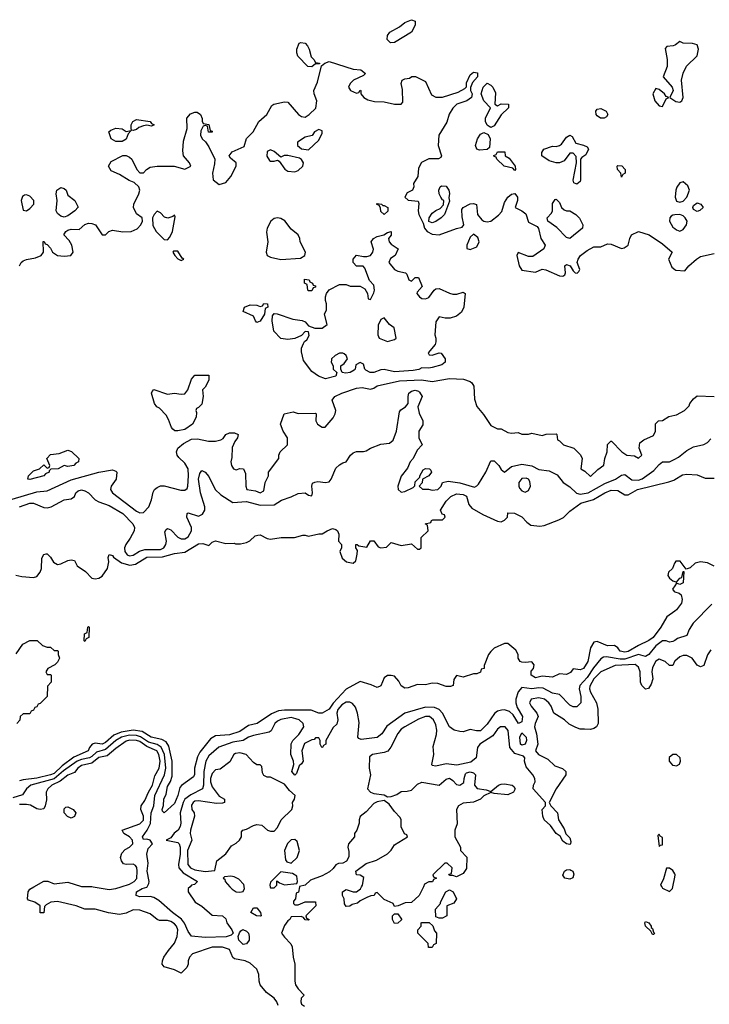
# Model space of a CAD drawing. Header units: inches. Extents: x 2380053 to 2584298, y 380219 to 546618.
# Tile 414 of 656: x 2556190 to 2560201, y 419316 to 425042. Entities that reach past the tile are written whole.
import ezdxf

# ---------------------------------------------------------------- set-up
doc = ezdxf.new("R2010")
doc.units = ezdxf.units.IN
doc.header["$MEASUREMENT"] = 0
for name, color, linetype in [('C5451', 7, 'Continuous'), ('C5452', 7, 'Continuous'), ('C5462', 7, 'Continuous')]:
    doc.layers.add(name, color=color, linetype=linetype)

msp = doc.modelspace()

# ---------------------------------------------------------------- linework, layer by layer
at = {"layer": 'C5451', "color": 2}
for points, elevation in [([(2557693.5, 419310), (2557686.9, 419330), (2557670, 419353), (2557625.3, 419385.3), (2557589.2, 419430), (2557582.7, 419450), (2557582, 419490), (2557570, 419521.2), (2557530, 419555.3), (2557502, 419570), (2557440.2, 419580.2), (2557430, 419588), (2557410, 419635.1), (2557370, 419649.6), (2557310.4, 419649.6), (2557196, 419610), (2557177.3, 419590), (2557171, 419570), (2557171, 419550), (2557162.8, 419530), (2557130, 419498), (2557090, 419517.2), (2557030, 419534), (2557019.3, 419550), (2557020.9, 419570), (2557029.4, 419590), (2557055.1, 419630), (2557090, 419671), (2557107, 419710), (2557109.6, 419750), (2557101.6, 419770), (2557090, 419784.5), (2557070, 419798), (2557050, 419802.9), (2557003.2, 419803.2), (2556990, 419809), (2556950, 419842), (2556890, 419864.5), (2556850, 419866.6), (2556810, 419846.6), (2556770, 419838), (2556707.5, 419847.5), (2556630, 419869.4), (2556570, 419869.3), (2556518, 419890), (2556410, 419914.5), (2556372, 419910), (2556345.2, 419894.8), (2556335.3, 419884.7), (2556330, 419848.7), (2556310, 419848.7), (2556308.7, 419890), (2556278, 419910), (2556242, 419922), (2556235.3, 419930), (2556239.5, 419970), (2556250, 419986.8), (2556272.9, 420000)], 30), ([(2556617.4, 420000), (2556710, 419984.2), (2556748.7, 419990), (2556781.3, 420000)], 30), ([(2557181, 420000), (2557171, 419990), (2557171, 419970), (2557210.6, 419910.6), (2557250, 419887.3), (2557310, 419834.8), (2557370.9, 419830.9), (2557390, 419814), (2557396, 419790), (2557424.7, 419750), (2557432, 419730), (2557421, 419719), (2557391.9, 419708.1), (2557270, 419704), (2557190, 419713.2), (2557170, 419739.3), (2557148.9, 419788.9), (2557132, 419811.9), (2557079.6, 419850), (2556999.7, 419919.7), (2556970, 419938), (2556950, 419943.7), (2556890, 419942), (2556868.7, 419950), (2556869.3, 419970), (2556902, 419990), (2556930, 419997.3), (2556931.5, 420000)], 26), ([(2557413.5, 420000), (2557426.1, 419986.1), (2557450, 419970.7), (2557470, 419967.7), (2557490, 419972), (2557497.2, 419990), (2557496.7, 420000)], 30), ([(2557648, 420000), (2557650, 419994), (2557670, 419994), (2557676, 420000)], 30), ([(2557817.6, 420000), (2557811.6, 419968.4), (2557798, 419962), (2557794, 419930), (2557783.6, 419916.4), (2557782, 419902), (2557790, 419894), (2557810, 419894), (2557850, 419912), (2557910, 419912), (2557912, 419890), (2557854, 419830), (2557858, 419818), (2557874, 419810), (2557870, 419806), (2557850, 419808), (2557842, 419822), (2557827.3, 419827.3), (2557770, 419826), (2557762, 419810), (2557750, 419802), (2557730, 419774), (2557714, 419730), (2557730, 419706.8), (2557767.9, 419667.9), (2557776, 419650), (2557780.7, 419590), (2557791.3, 419550), (2557790.7, 419450.7), (2557794.8, 419430), (2557810, 419406), (2557844.7, 419370), (2557828.2, 419351.8), (2557824.9, 419330), (2557830, 419318), (2557846.4, 419306.4)], 30), ([(2558538.3, 420000), (2558514, 419950), (2558470, 419908), (2558432.7, 419907.3), (2558391.6, 419888.4), (2558370, 419886), (2558362, 419902), (2558310, 419926), (2558270, 419966), (2558258, 419962), (2558251.6, 419948.4), (2558232.7, 419947.3), (2558210, 419938), (2558170, 419918), (2558156, 419904), (2558123.6, 419896.4), (2558110, 419888), (2558090, 419886), (2558080.4, 419900.4), (2558078, 419930), (2558068, 419950), (2558068, 419970), (2558090, 419984.7), (2558130, 419971), (2558150, 419971), (2558172.9, 419987.1), (2558179.2, 420000)], 30), ([(2559924.7, 420000), (2559930, 419992), (2559970, 419972), (2559988, 419990), (2559989.8, 420000)], 34)]:
    msp.add_lwpolyline(points, dxfattribs=dict(at, elevation=elevation))
for points, elevation in [([(2558630, 419818), (2558610, 419826), (2558608, 419870), (2558638, 419902), (2558638, 419910), (2558669.1, 419970.9), (2558690, 419982), (2558710.9, 419970.9), (2558731.3, 419930), (2558715.3, 419904.7), (2558674, 419890), (2558674, 419830), (2558670, 419828), (2558650, 419818)], 30), ([(2557590, 419829.3), (2557568, 419830), (2557535.3, 419850), (2557550, 419878), (2557570, 419878), (2557591.3, 419850), (2557594, 419830)], 26), ([(2558370, 419786), (2558358, 419810), (2558358, 419830), (2558370, 419842), (2558390, 419842), (2558411.6, 419811.6), (2558411.6, 419808.4), (2558390, 419788)], 30), ([(2557490, 419664), (2557465.2, 419690), (2557462, 419710), (2557468.4, 419731.6), (2557476.4, 419743.6), (2557488.8, 419751.1), (2557510, 419741), (2557521, 419730), (2557526, 419710), (2557524.7, 419690), (2557510, 419669)], 26), ([(2558590, 419646), (2558567.3, 419647.3), (2558566, 419670), (2558506, 419730), (2558506, 419750), (2558526, 419770), (2558526, 419790), (2558530, 419792), (2558572.7, 419792.7), (2558592.7, 419772.7), (2558603.6, 419743.6), (2558614, 419730), (2558612, 419670), (2558598, 419662)], 30), ([(2559870, 419722), (2559862, 419742), (2559829.6, 419770), (2559826, 419790), (2559830, 419798), (2559850, 419790.6), (2559862.8, 419770), (2559862.8, 419762.8), (2559870, 419758), (2559876, 419736), (2559882, 419730), (2559878, 419722)], 30)]:
    msp.add_lwpolyline(points, close=True, dxfattribs=dict(at, elevation=elevation))
at = {"layer": 'C5452', "color": 2}
for points, elevation in [([(2558347.5, 424907.5), (2558327.2, 424927.2), (2558329.3, 424950), (2558344, 424970), (2558398.6, 425001.4), (2558430, 425026), (2558470, 425042), (2558490, 425034), (2558490.8, 425010), (2558470, 424969), (2558370, 424909.4)], 34), ([(2557890, 424768), (2557866, 424770), (2557809, 424830), (2557802, 424850), (2557802, 424870), (2557815.3, 424904.7), (2557826, 424910), (2557850, 424904.7), (2557864.7, 424890), (2557874.8, 424870), (2557885.4, 424825.4), (2557902, 424810), (2557910, 424794), (2557934, 424790), (2557934, 424786), (2557910, 424786)], 34), ([(2558970, 424542), (2558990, 424552), (2559034, 424550), (2559034, 424530), (2558990, 424488.7), (2558950, 424424), (2558930, 424415.3), (2558920.2, 424420.2), (2558909, 424429), (2558899, 424450), (2558899, 424470), (2558928, 424530), (2558889.2, 424569.2), (2558875.3, 424610), (2558886, 424650), (2558910, 424672), (2558930, 424662), (2558942, 424650), (2558956.9, 424616.9), (2558954, 424550)], 34), ([(2559890, 424641.2), (2559873, 424610), (2559883.7, 424570), (2559910, 424540.7), (2559930, 424538), (2559950, 424582), (2559966, 424590), (2559950, 424595.3), (2559941.2, 424610), (2559910, 424636)], 38), ([(2559590, 424469.2), (2559569.4, 424469.4), (2559550, 424482), (2559544, 424490), (2559542, 424510), (2559550, 424522), (2559570, 424524.7), (2559602, 424510), (2559611.3, 424490), (2559603.6, 424476.4)], 34), ([(2556956.9, 424423.1), (2556930, 424429), (2556910, 424425.2), (2556884, 424416), (2556870, 424404), (2556850, 424398), (2556840.4, 424400.4), (2556838, 424410), (2556839, 424430), (2556849, 424450), (2556870, 424461), (2556950, 424450.7), (2556958, 424438), (2556972, 424430)], 34), ([(2556810, 424392), (2556838, 424398), (2556822, 424378), (2556810, 424348), (2556786, 424334), (2556750, 424333.2), (2556722, 424350), (2556708, 424390), (2556720.2, 424399.8), (2556750, 424411.3), (2556786.4, 424406.4)], 34), ([(2557930, 424404), (2557906, 424390), (2557891.3, 424368.7), (2557850, 424359), (2557806, 424330), (2557806, 424310), (2557830, 424291), (2557870, 424286), (2557930, 424342), (2557950, 424382), (2557950, 424395.3)], 34), ([(2558864.1, 424284.1), (2558849.6, 424289.6), (2558840.9, 424310), (2558852.7, 424350), (2558870, 424376), (2558890, 424386), (2558914.8, 424374.8), (2558926.8, 424350), (2558922, 424298), (2558910, 424288)], 34), ([(2559430, 424085.2), (2559414, 424094), (2559409.5, 424109.5), (2559428, 424210), (2559427.3, 424247.3), (2559410, 424266), (2559390, 424266), (2559358, 424222), (2559330, 424208.7), (2559310, 424208.7), (2559270, 424222), (2559228, 424250), (2559228, 424270), (2559238, 424290), (2559290, 424306), (2559310, 424304.7), (2559330, 424311.3), (2559342, 424318), (2559370, 424358), (2559390, 424371.3), (2559403.6, 424363.6), (2559424.7, 424324.7), (2559470, 424312), (2559490, 424302), (2559498, 424290), (2559483.6, 424256.4), (2559459.6, 424240.4), (2559452, 424230), (2559453, 424110), (2559450, 424102)], 34), ([(2557650, 424286), (2557630, 424275.3), (2557628.1, 424248.1), (2557643, 424223), (2557650, 424218.8), (2557670, 424218.8), (2557690, 424226), (2557699.8, 424219.8), (2557732.3, 424172.3), (2557750, 424161.7), (2557790, 424158), (2557810, 424164.4), (2557838, 424190), (2557840.9, 424210), (2557829.6, 424229.6), (2557817.4, 424237.4), (2557750, 424252.3), (2557728, 424252), (2557710, 424242), (2557670, 424276)], 34), ([(2559070, 424166), (2559058, 424178), (2559008.7, 424190), (2558966, 424230), (2558962, 424242), (2558950, 424246), (2558947.3, 424252.7), (2558962, 424258), (2558970, 424274), (2559012.7, 424272.7), (2559014, 424250), (2559036.9, 424236.9), (2559072, 424190), (2559074, 424170)], 34), ([(2559690, 424126), (2559686, 424150), (2559668, 424170), (2559666, 424190), (2559670, 424194), (2559692.7, 424192.7), (2559711.6, 424171.6), (2559712, 424150), (2559698, 424142)], 34), ([(2556450, 423894), (2556430, 423899), (2556410, 423915.3), (2556402.7, 423930), (2556409.3, 423990), (2556402.7, 424030), (2556406, 424050), (2556430, 424066.8), (2556450, 424061), (2556461, 424050), (2556470, 424022), (2556511.2, 423991.1), (2556530.9, 423950.9), (2556512, 423930), (2556470, 423902)], 34), ([(2558590, 423861.2), (2558570, 423868), (2558572.7, 423890), (2558590, 423916.3), (2558610, 423933), (2558635.1, 423944.9), (2558655.3, 423964.7), (2558658, 423990), (2558650, 423994), (2558639.3, 424010), (2558629.7, 424029.7), (2558627.8, 424050), (2558636, 424070), (2558644.2, 424075.8), (2558670, 424074.4), (2558685.5, 424050), (2558690.5, 424030.5), (2558685.4, 424005.4), (2558690, 423986), (2558661, 423910), (2558641, 423890), (2558610, 423869.3)], 34), ([(2556230, 424024), (2556218, 424022), (2556206.4, 424013.6), (2556198.8, 423990), (2556210, 423934), (2556230, 423931.3), (2556250, 423944), (2556273.2, 423970), (2556272.7, 423990), (2556250, 424015.3)], 38), ([(2559390, 423769.3), (2559370, 423775.3), (2559314.5, 423834.5), (2559262, 423870), (2559258, 423890), (2559283.1, 423916.9), (2559288.8, 423931.1), (2559290, 423974), (2559304, 423996), (2559310, 423998), (2559330, 423978), (2559342, 423950), (2559356.9, 423936.9), (2559371, 423931), (2559390, 423930.8), (2559424.7, 423910), (2559447.1, 423887.1), (2559466, 423850), (2559464.7, 423830)], 34), ([(2556990, 423928), (2556972, 423910), (2556962, 423890), (2556965.4, 423845.4), (2556984.7, 423810), (2557030, 423764.7), (2557050, 423762), (2557063.1, 423776.9), (2557079, 423810), (2557095.3, 423895.3), (2557090, 423906), (2557082, 423898), (2557051.3, 423888.7), (2557033.6, 423893.6), (2557010, 423918)], 34), ([(2558302, 423962), (2558310, 423962), (2558331.3, 423950), (2558331.6, 423928.4), (2558310, 423908.7), (2558290, 423926), (2558288, 423948), (2558282, 423962), (2558266, 423970), (2558270, 423974), (2558294, 423970)], 30), ([(2557690, 423889.7), (2557670, 423885.4), (2557650.4, 423870), (2557630.3, 423830), (2557626.6, 423806.6), (2557633, 423750), (2557624, 423690), (2557630.7, 423670.7), (2557650, 423660.7), (2557710, 423647.3), (2557824.2, 423655.8), (2557849.2, 423670), (2557853.2, 423690), (2557821.2, 423750), (2557819.3, 423770), (2557809.4, 423790), (2557770, 423823.6), (2557732.2, 423872.2), (2557710, 423886)], 34), ([(2558470, 423522), (2558490, 423542), (2558510, 423542), (2558531.3, 423490), (2558502, 423458), (2558501, 423450), (2558514.8, 423430), (2558530, 423420.5), (2558550, 423418), (2558570, 423426), (2558602, 423470), (2558610, 423476), (2558630, 423478.8), (2558690, 423451), (2558710, 423446.8), (2558733.2, 423446.8), (2558770, 423458), (2558782, 423450), (2558774, 423370), (2558759.3, 423340.7), (2558730, 423317.2), (2558694.4, 423305.6), (2558665.6, 423305.6), (2558630, 423314), (2558610, 423286), (2558604.9, 423210), (2558611, 423190), (2558611.2, 423168.9), (2558606.4, 423153.6), (2558565.4, 423105.4), (2558572.7, 423092.7), (2558590, 423092), (2558630, 423104.7), (2558642, 423102), (2558666, 423070), (2558666, 423050), (2558645.2, 423034.8), (2558590, 423019.1), (2558570, 423015.8), (2558530, 423018.4), (2558511.4, 423008.6), (2558478, 423002), (2558370, 422994), (2558310, 423008.5), (2558290, 423006.6), (2558250, 422989.7), (2558229, 422990), (2558203.9, 423003.9), (2558197.2, 423010), (2558190, 423038), (2558170, 423048), (2558145.4, 423034.6), (2558142, 423010), (2558135.3, 423004.7), (2558112, 422990), (2558086.6, 422986.6), (2558066, 422990), (2558058, 423010), (2558058, 423030), (2558077.2, 423042.8), (2558097.2, 423070), (2558089.2, 423090), (2558078.3, 423098.3), (2558070, 423103.7), (2558050, 423103.7), (2558026, 423090), (2558004.7, 423070), (2558003.6, 423063.6), (2558002, 423050), (2558014, 423030), (2558014, 423010), (2558034, 422990), (2558030, 422969.5), (2557970, 422954), (2557929.2, 422969.2), (2557890, 422995.3), (2557840.2, 423060.2), (2557828.7, 423110), (2557828.8, 423131.1), (2557840.4, 423159.6), (2557846, 423170), (2557860.4, 423179.6), (2557874.6, 423205.4), (2557870, 423226), (2557850, 423228), (2557830, 423206), (2557790, 423188), (2557750, 423182), (2557710, 423188), (2557668.7, 423230), (2557658, 423290), (2557660.4, 423319.6), (2557670, 423334), (2557688, 423332), (2557779.8, 423299.8), (2557833.7, 423293.7), (2557850, 423284.7), (2557870, 423262), (2557907.3, 423247.3), (2557950, 423248.2), (2557979, 423270), (2557964, 423330), (2557974.6, 423354.6), (2557975.3, 423390), (2557969, 423409), (2557969, 423430), (2557975.3, 423450), (2557990, 423472), (2558050, 423502), (2558090, 423502), (2558112.7, 423492.7), (2558170, 423492), (2558196.9, 423476.9), (2558214, 423450), (2558218, 423418), (2558230, 423414), (2558250, 423454), (2558253.2, 423470), (2558250, 423498), (2558224.7, 423524.7), (2558198, 423598), (2558188.4, 423608.4), (2558149, 423609), (2558129.2, 423629.2), (2558129, 423650), (2558150, 423672), (2558190, 423664.7), (2558210, 423664.7), (2558230, 423671.3), (2558244, 423690), (2558248.4, 423708.4), (2558235.3, 423750), (2558248, 423770), (2558270, 423781), (2558309.1, 423790.9), (2558330, 423804.7), (2558350.6, 423810.6), (2558350.4, 423789.6), (2558336, 423770), (2558338.8, 423750), (2558350, 423736), (2558390.8, 423710), (2558374.8, 423670), (2558346.8, 423653.2), (2558338, 423630), (2558371, 423590), (2558390, 423580.5), (2558434, 423570), (2558442, 423562), (2558454, 423530)], 30), ([(2558830, 423794), (2558810, 423778), (2558791.3, 423730), (2558792, 423712), (2558810, 423704.7), (2558850, 423722), (2558862, 423750), (2558855.5, 423775.5)], 34), ([(2557110, 423695.3), (2557084.7, 423695.3), (2557082, 423690), (2557092, 423670), (2557110, 423652), (2557130, 423642), (2557146, 423650), (2557135.3, 423655.3)], 34), ([(2557870, 423466), (2557866, 423470), (2557862, 423502), (2557846, 423510), (2557847.3, 423532.7), (2557874, 423530), (2557878, 423518), (2557894, 423510), (2557898, 423498), (2557910, 423494), (2557910, 423486), (2557898, 423482), (2557890, 423466)], 30), ([(2557570, 423282), (2557562, 423290), (2557550, 423318), (2557490, 423346), (2557498, 423370), (2557530, 423384.7), (2557570, 423382), (2557590, 423374), (2557602, 423378), (2557610, 423392), (2557632, 423390), (2557634, 423370), (2557618, 423362), (2557614, 423330), (2557590, 423288.7)], 30), ([(2558310, 423308), (2558290, 423298), (2558275.3, 423264.7), (2558273.4, 423210), (2558282, 423190), (2558330, 423170.4), (2558370, 423182), (2558379.3, 423190), (2558369, 423250), (2558342, 423270)], 30), ([(2557110, 422651.5), (2557091.9, 422651.9), (2557080.5, 422660.5), (2557072.7, 422670), (2557056.6, 422716.6), (2557042, 422742), (2557002.7, 422782.7), (2556989, 422790), (2556975.3, 422810), (2556958, 422870), (2556960.4, 422879.6), (2556970, 422891.3), (2557050, 422864.7), (2557090, 422870.7), (2557130, 422864), (2557150, 422866.8), (2557169.3, 422890), (2557189.2, 422950.8), (2557210, 422974), (2557290, 422974), (2557290, 422946), (2557270, 422906), (2557254, 422890), (2557258, 422850), (2557250, 422806), (2557230, 422786), (2557218, 422782), (2557214, 422770), (2557218, 422758), (2557216, 422730), (2557196, 422690), (2557150, 422659.7)], 30), ([(2556470, 422444.5), (2556450, 422449.2), (2556414, 422430), (2556372, 422428), (2556362, 422418), (2556362, 422410), (2556339.8, 422400.2), (2556331, 422390), (2556250, 422367.3), (2556238, 422370), (2556242, 422390), (2556270, 422418), (2556306, 422430), (2556330, 422454), (2556350, 422434), (2556362, 422438), (2556366, 422450), (2556348, 422490), (2556370, 422514), (2556420.4, 422519.6), (2556470, 422538), (2556491.2, 422531.1), (2556534, 422490), (2556532, 422470), (2556516.8, 422463.2), (2556504.7, 422450)], 30), ([(2559136.9, 422376.9), (2559110, 422373.6), (2559093.7, 422350), (2559093.1, 422330), (2559098.2, 422318.2), (2559110, 422302.4), (2559130, 422295.3), (2559150, 422304.9), (2559161.3, 422330), (2559157.2, 422357.2), (2559149.7, 422369.7)], 26), ([(2556570, 421426), (2556566, 421430), (2556568, 421470), (2556582, 421478), (2556586, 421510), (2556590, 421514), (2556594, 421510), (2556592, 421450), (2556578, 421442)], 18), ([(2559110, 420823.6), (2559102.9, 420830), (2559098.4, 420870), (2559110, 420896), (2559135.3, 420870), (2559137.6, 420850), (2559130, 420828.2)], 26), ([(2557470, 420779.5), (2557444.7, 420775.3), (2557436, 420770), (2557413, 420727), (2557355.9, 420684.1), (2557330, 420679.3), (2557310, 420659.3), (2557300.9, 420630), (2557300.9, 420610), (2557310, 420580.7), (2557350, 420526), (2557382, 420510), (2557382, 420490), (2557370, 420485.2), (2557335.5, 420484.5), (2557230, 420499.3), (2557210, 420497), (2557198.8, 420490), (2557190, 420475.3), (2557191, 420450), (2557206, 420430), (2557207.7, 420410), (2557183.1, 420330), (2557181.6, 420310), (2557190.8, 420270), (2557165.8, 420210), (2557167.4, 420130), (2557183, 420110), (2557210, 420098), (2557270, 420088.4), (2557326, 420094), (2557337.2, 420150), (2557389.5, 420190.5), (2557421.6, 420238.4), (2557450, 420253), (2557469.4, 420270), (2557479.6, 420290), (2557480.1, 420319.9), (2557488, 420330), (2557510, 420334), (2557550, 420357), (2557570, 420362.6), (2557598.3, 420358.3), (2557631.3, 420330), (2557650, 420323), (2557670, 420324), (2557690, 420344.7), (2557711.8, 420390), (2557772.7, 420450), (2557779.3, 420470), (2557778, 420490), (2557789.3, 420510), (2557792.7, 420530), (2557760.1, 420560.1), (2557730, 420597.2), (2557650, 420638), (2557630, 420638), (2557610, 420646), (2557603.1, 420663.1), (2557599, 420699), (2557590, 420708), (2557570, 420708.7), (2557550, 420722), (2557508, 420770)], 30), ([(2556490, 420399), (2556469.4, 420409.4), (2556448.7, 420430), (2556450, 420454), (2556458, 420462), (2556470, 420464.7), (2556502, 420450), (2556516, 420430), (2556510, 420409)], 30), ([(2557790, 420275.3), (2557770, 420273.2), (2557748.4, 420251.6), (2557730.5, 420210), (2557736.9, 420156.9), (2557744.7, 420144.7), (2557770, 420138), (2557805.2, 420170), (2557817.2, 420210), (2557804, 420264)], 30), ([(2559910, 420306), (2559902, 420298), (2559910, 420234), (2559918, 420242), (2559930, 420244.7), (2559930, 420286), (2559914.6, 420294.6)], 34), ([(2559390, 420043.6), (2559362, 420050), (2559350, 420068), (2559359.3, 420090), (2559370, 420099.1), (2559390, 420100.5), (2559396.7, 420096.7), (2559406.8, 420090), (2559414, 420074), (2559407.9, 420052.1)], 30)]:
    msp.add_lwpolyline(points, close=True, dxfattribs=dict(at, elevation=elevation))
for points, elevation in [([(2560000, 424893.6), (2559990.5, 424889.5), (2559954.8, 424885.2), (2559945.2, 424874.8), (2559955.8, 424810), (2559956.4, 424770), (2559933.4, 424710), (2559984.9, 424650), (2559990.4, 424629.6), (2559971.3, 424590), (2560000, 424570.3)], 38), ([(2556189.5, 423610), (2556199.3, 423630), (2556210, 423639.1), (2556230, 423648), (2556283.2, 423656.8), (2556315.3, 423670), (2556328.7, 423690), (2556327.3, 423752.7), (2556332.7, 423752.7), (2556338, 423738), (2556350, 423734), (2556370, 423714), (2556382, 423690), (2556410, 423671), (2556450, 423666.8), (2556488.7, 423671.3), (2556502, 423690), (2556494, 423730), (2556478.6, 423758.6), (2556448, 423790), (2556458, 423810), (2556470, 423818), (2556490, 423824.7), (2556537.2, 423822.8), (2556570, 423851.3), (2556590, 423858.8), (2556610, 423857.3), (2556630.7, 423850), (2556670, 423791.3), (2556690, 423791.3), (2556709.5, 423810.5), (2556730, 423818), (2556790, 423808.2), (2556838, 423810), (2556874.5, 423825.5), (2556895.3, 423850), (2556904, 423870), (2556902, 423890), (2556870, 423914), (2556852.7, 423950), (2556854, 423970), (2556884, 424030), (2556889, 424050), (2556884, 424070), (2556855.5, 424095.5), (2556826.8, 424106.8), (2556770, 424142), (2556723.1, 424163.1), (2556706, 424190), (2556723.1, 424216.9), (2556790, 424252), (2556810, 424252), (2556830, 424242), (2556842, 424230), (2556872, 424170), (2556890, 424152), (2556910, 424152), (2556928.7, 424171.3), (2556950, 424184.7), (2556990, 424190.7), (2557088.8, 424191.1), (2557150, 424172), (2557186, 424190), (2557178, 424210), (2557144, 424250), (2557139, 424279), (2557144.1, 424335.9), (2557164, 424410), (2557162, 424470), (2557184.7, 424495.3), (2557210, 424504.7), (2557223.6, 424503.6), (2557242, 424490), (2557252, 424468), (2557252, 424452), (2557258, 424438), (2557290, 424432), (2557298, 424398), (2557310, 424394), (2557310, 424388.7), (2557288.4, 424388.4), (2557282, 424422), (2557270, 424426), (2557258, 424422), (2557243.6, 424396.4), (2557242, 424370), (2557252, 424350), (2557271, 424331), (2557290, 424302), (2557324.7, 424230), (2557323.6, 424203.6), (2557311, 424150), (2557316, 424110), (2557350, 424084), (2557390, 424094.8), (2557419.3, 424130), (2557449.2, 424190), (2557449, 424210), (2557416, 424236), (2557409, 424250), (2557426, 424274), (2557495.5, 424304.5), (2557510, 424351.3), (2557549.3, 424390.7), (2557582, 424450), (2557628, 424490), (2557656.4, 424543.6), (2557668.7, 424551.3), (2557730, 424564.7), (2557750, 424562), (2557811.3, 424490), (2557830, 424478.8), (2557850, 424476), (2557874, 424490), (2557912.9, 424527.1), (2557919, 424570), (2557902.7, 424610), (2557901.2, 424630), (2557922, 424678), (2557946, 424774), (2557966, 424790), (2557990, 424798), (2558130, 424753.4), (2558174, 424750), (2558202, 424730), (2558190, 424718), (2558132, 424690), (2558112, 424670), (2558102, 424650), (2558114, 424630), (2558150, 424614), (2558162, 424618), (2558170, 424632), (2558174, 424630), (2558174, 424610), (2558192, 424590), (2558215.3, 424575.3), (2558254.6, 424565.4), (2558310, 424564.7), (2558370, 424550.8), (2558408.7, 424551.3), (2558418, 424562), (2558416, 424636), (2558409.2, 424670), (2558415.3, 424690), (2558430, 424697.3), (2558457.2, 424702.8), (2558471.3, 424711.3), (2558491.6, 424711.6), (2558550, 424682), (2558585.4, 424605.4), (2558611, 424591), (2558650, 424590.8), (2558740.2, 424619.8), (2558779, 424641), (2558788.7, 424651.3), (2558790, 424674), (2558810, 424722), (2558830, 424736), (2558852.7, 424732.7), (2558854, 424710), (2558823.6, 424676.4), (2558812.7, 424647.3), (2558812, 424630), (2558822, 424610), (2558818, 424590), (2558792, 424570), (2558732, 424550), (2558710, 424528), (2558687.5, 424492.5), (2558674.2, 424445.8), (2558627.3, 424370), (2558624.9, 424310), (2558642.8, 424250), (2558639.1, 424240.9), (2558626.8, 424233.2), (2558570, 424232.3), (2558528.1, 424211.9), (2558510, 424179), (2558506.7, 424130), (2558480.7, 424090), (2558482, 424070), (2558476, 424050), (2558444.8, 424035.2), (2558430.7, 424010), (2558450, 423993.4), (2558507.1, 423987.1), (2558512.5, 423972.5), (2558508.6, 423930), (2558512.4, 423910), (2558538, 423858), (2558544.7, 423830), (2558561, 423810), (2558590, 423794.8), (2558630, 423790.7), (2558730, 423827.3), (2558764.7, 423835.3), (2558774, 423850), (2558764.8, 423895.2), (2558762.5, 423937.5), (2558769.5, 423950.5), (2558810, 423970.7), (2558830, 423974), (2558846.4, 423966.4), (2558853, 423910), (2558878.8, 423878.8), (2558890, 423870.7), (2558910, 423866), (2558930, 423870.8), (2558975.1, 423904.9), (2558993.8, 423926.2), (2559010, 423978), (2559029.6, 424010.4), (2559050, 424026.8), (2559070, 424031.3), (2559086, 424010), (2559086, 423990), (2559072, 423950), (2559110.9, 423930.9), (2559134, 423914), (2559150, 423864.7), (2559199.8, 423839.8), (2559207.1, 423827.1), (2559221, 423770), (2559246, 423730), (2559238, 423710), (2559174.4, 423665.6), (2559150, 423665.1), (2559090, 423688), (2559081, 423670), (2559095.8, 423610), (2559110, 423586.4), (2559190, 423573), (2559230, 423590.7), (2559250, 423588.2), (2559330, 423553), (2559349.2, 423550.8), (2559362, 423558), (2559365.2, 423570), (2559362, 423610), (2559370, 423618), (2559392, 423610), (2559410, 423582), (2559422, 423570), (2559432.5, 423567.5), (2559443.1, 423576.9), (2559448.7, 423590), (2559433.2, 423630), (2559438, 423650), (2559452.7, 423670), (2559490, 423699.3), (2559530, 423720.7), (2559570, 423722), (2559610, 423738), (2559630, 423736), (2559690, 423710.8), (2559705.6, 423714.4), (2559729.2, 423730.8), (2559739, 423770), (2559749.2, 423790), (2559790, 423810.7), (2559851.3, 423790), (2559930, 423738), (2559984.7, 423690), (2559964.9, 423650), (2559982.8, 423602.8), (2560000, 423590)], 34), ([(2560000, 423906.8), (2559990, 423906), (2559979.8, 423900.2), (2559970.8, 423890), (2559970.5, 423870), (2559990, 423836.3), (2560000, 423827.8)], 38), ([(2556146.3, 422253.7), (2556290, 422295.6), (2556350, 422302.4), (2556490, 422366.5), (2556650, 422410.3), (2556730, 422424), (2556750, 422416), (2556754.8, 422410), (2556750.7, 422370), (2556722, 422330), (2556719.3, 422310), (2556730, 422290.8), (2556870, 422184.9), (2556890, 422174.8), (2556910, 422176), (2556941.2, 422210), (2556957.2, 422250), (2556966.3, 422293.7), (2556975.3, 422310), (2556990, 422321), (2557009.5, 422330.5), (2557030, 422330.8), (2557126.8, 422306.8), (2557150, 422306.8), (2557164, 422316), (2557169, 422330), (2557172.8, 422390), (2557169.6, 422429.6), (2557150, 422462.7), (2557115.3, 422495.3), (2557106, 422510), (2557102.7, 422530), (2557109.4, 422550), (2557142.5, 422577.5), (2557190, 422601.8), (2557224.2, 422604.2), (2557288.7, 422591.3), (2557330, 422591), (2557361.2, 422598.8), (2557373.2, 422606.8), (2557388.7, 422630), (2557410, 422638.8), (2557439.8, 422639.8), (2557462, 422630), (2557458, 422610), (2557442, 422590), (2557425.4, 422554.6), (2557423.6, 422496.4), (2557418, 422470), (2557422, 422450), (2557434, 422430), (2557450, 422424.7), (2557470, 422432), (2557492, 422430), (2557503.6, 422403.6), (2557506, 422330), (2557512, 422310), (2557562, 422302), (2557590, 422291.3), (2557610, 422302), (2557619, 422350), (2557638, 422390), (2557638, 422410), (2557698, 422490), (2557698, 422510), (2557706, 422530), (2557748, 422570), (2557748, 422610), (2557722, 422650), (2557708, 422690), (2557728.7, 422750), (2557781, 422761), (2557810, 422751.3), (2557910, 422754), (2557914, 422750), (2557912, 422710), (2557922, 422690), (2557950, 422672), (2557967.3, 422672.7), (2558012.7, 422727.3), (2558025.2, 422750), (2558029.2, 422770), (2558008.7, 422830), (2558024, 422850), (2558064, 422870), (2558150, 422899.5), (2558183.1, 422903.1), (2558230, 422894), (2558250, 422898.8), (2558270, 422912), (2558398.8, 422941.2), (2558527.1, 422947.1), (2558590, 422938.4), (2558690, 422956.1), (2558771.8, 422951.8), (2558810, 422938.8), (2558821, 422930), (2558831, 422910), (2558834.8, 422834.8), (2558850, 422792), (2558887.1, 422747.1), (2558930, 422682), (2558970, 422662), (2558990, 422662), (2559030, 422642), (2559050, 422638), (2559090, 422641), (2559110, 422631.3), (2559150, 422631.3), (2559170, 422638), (2559230, 422624.7), (2559252.7, 422632.7), (2559310, 422634), (2559314, 422630), (2559318, 422598), (2559330, 422594), (2559354, 422570), (2559414, 422550), (2559451.2, 422511.1), (2559462, 422490), (2559454, 422430), (2559476.9, 422416.9), (2559510, 422386), (2559553.6, 422426.4), (2559588.8, 422451.1), (2559594, 422490), (2559608, 422530), (2559608.8, 422571.1), (2559628.4, 422591.6), (2559631.6, 422591.6), (2559692, 422530), (2559722, 422510), (2559765.4, 422505.4), (2559790, 422492), (2559808, 422510), (2559794, 422550), (2559798, 422582), (2559820.2, 422599.8), (2559876.5, 422623.5), (2559888.7, 422650), (2559888.4, 422691.6), (2559906, 422710), (2559930, 422712), (2559965.2, 422734.8), (2560000, 422742.5)], 30), ([(2556189, 422210), (2556249.7, 422230.3), (2556270, 422230.4), (2556330, 422204.4), (2556350, 422203.1), (2556373.2, 422210), (2556450, 422250.7), (2556490, 422254.8), (2556509, 422270), (2556517.2, 422290), (2556530, 422302.8), (2556550, 422307.7), (2556570, 422303), (2556590.4, 422290.4), (2556630, 422250.8), (2556650, 422238), (2556710, 422216.3), (2556790, 422170.4), (2556847.7, 422110), (2556858, 422090), (2556856.3, 422070), (2556833.7, 422026.3), (2556808, 421990), (2556800.7, 421970), (2556802, 421950), (2556816, 421930), (2556830, 421924.4), (2556850, 421928.5), (2556888, 421952), (2556918.5, 421961.5), (2557010, 421961.5), (2557028.6, 421971.5), (2557040.5, 421990), (2557044.7, 422010), (2557035.5, 422064.5), (2557041.6, 422078.4), (2557050, 422084), (2557070, 422074.9), (2557110, 422032.7), (2557130, 422023.1), (2557150, 422022.4), (2557170, 422034.4), (2557189.7, 422070), (2557189.7, 422090), (2557162.9, 422150), (2557165.2, 422170), (2557170, 422173.4), (2557230, 422155.3), (2557252.9, 422167.1), (2557266.3, 422190), (2557268, 422210), (2557241.3, 422290), (2557229.7, 422370), (2557237.5, 422402.5), (2557250, 422421), (2557270, 422411), (2557290, 422386), (2557327.3, 422310), (2557359.9, 422279.9), (2557430, 422234.9), (2557510, 422240.3), (2557590, 422218.7), (2557670, 422220.7), (2557712.7, 422247.3), (2557770, 422266.8), (2557810, 422286.8), (2557850, 422291.3), (2557870, 422278), (2557890, 422274), (2557894, 422290), (2557888.7, 422330), (2557894, 422346), (2557906.6, 422353.4), (2557924.1, 422355.9), (2557970, 422350.7), (2557990, 422354.8), (2558002.7, 422370), (2558030, 422434.8), (2558050, 422454), (2558070, 422466), (2558089, 422471), (2558114, 422510), (2558130, 422522.8), (2558149.6, 422530.4), (2558190, 422530.5), (2558205.1, 422534.9), (2558230, 422550.5), (2558290, 422574), (2558341.2, 422578.8), (2558363.2, 422596.8), (2558382.7, 422650), (2558398.6, 422761.4), (2558406.3, 422773.7), (2558434, 422790), (2558449, 422810), (2558449.2, 422850), (2558454, 422870), (2558470, 422882.8), (2558490, 422887.3), (2558510, 422882.8), (2558516.7, 422876.7), (2558530.4, 422850), (2558506.8, 422790), (2558513.2, 422753.2), (2558536, 422710), (2558534.4, 422685.6), (2558511.3, 422650), (2558512, 422610), (2558531.3, 422570), (2558502, 422538), (2558478, 422490), (2558461, 422470), (2558446, 422434), (2558410, 422388), (2558390.6, 422330), (2558391, 422310), (2558410, 422294.8), (2558430, 422298.8), (2558479, 422321), (2558488.7, 422331.3), (2558490, 422354), (2558518, 422382), (2558518, 422390), (2558536.4, 422423.6), (2558550, 422431.3), (2558574, 422430), (2558582, 422422), (2558584.7, 422410), (2558570, 422388.7), (2558534, 422370), (2558531.6, 422348.4), (2558514, 422330), (2558532.7, 422312.7), (2558568.4, 422311.6), (2558590, 422306), (2558622, 422310), (2558642.7, 422330), (2558649.5, 422350.5), (2558682, 422358), (2558751.3, 422348.7), (2558836.1, 422323.9), (2558850, 422330.5), (2558858.4, 422341.6), (2558901.3, 422410), (2558930, 422477.3), (2558950, 422476.3), (2558978, 422450), (2558990, 422427.3), (2559010, 422411), (2559050, 422443), (2559110, 422456.4), (2559170, 422447.7), (2559210, 422427.3), (2559270, 422419.1), (2559315.6, 422395.6), (2559350.7, 422350), (2559390, 422326.4), (2559428.4, 422288.4), (2559450, 422282.8), (2559497, 422290), (2559594.4, 422345.6), (2559656, 422370), (2559690, 422393.4), (2559710, 422397.3), (2559750, 422366.7), (2559790, 422364.9), (2559810, 422372.4), (2559879.6, 422420.4), (2559910, 422456), (2559928.7, 422470), (2559970, 422470.8), (2560000, 422487.1)], 26), ([(2556168.8, 421811.1), (2556203.5, 421803.5), (2556270, 421798), (2556290, 421804.7), (2556308.7, 421830), (2556318, 421850), (2556319, 421910), (2556330, 421931.3), (2556344.7, 421935.3), (2556350, 421936), (2556370, 421916), (2556387.7, 421887.7), (2556410, 421874.8), (2556430, 421877.3), (2556470, 421897.3), (2556490, 421901), (2556510, 421898), (2556525.2, 421865.2), (2556572.3, 421832.3), (2556610, 421794.8), (2556630, 421790.7), (2556650, 421794), (2556670, 421806.8), (2556700.9, 421850), (2556709.3, 421889.3), (2556704.7, 421915.3), (2556710, 421932), (2556730, 421926), (2556736.4, 421916.4), (2556783, 421883), (2556830.3, 421870.3), (2556863.7, 421876.3), (2556930, 421915.6), (2557021.8, 421918.2), (2557090, 421938.8), (2557150, 421944.9), (2557230, 421994), (2557255.3, 421995.3), (2557290, 421984.7), (2557310, 422004.7), (2557329.2, 422010.8), (2557390, 421996.3), (2557438, 421998), (2557446, 421994), (2557474, 421994), (2557510, 422002), (2557528.8, 422011.1), (2557560.2, 422039.8), (2557574.6, 422045.4), (2557590, 422046), (2557630, 422024.9), (2557650, 422020.5), (2557710.4, 422030.4), (2557789.2, 422030.8), (2557836.4, 422043.6), (2557850, 422044.7), (2557870, 422038), (2557930, 422051.3), (2557950, 422051.3), (2557978, 422070), (2558010, 422082.8), (2558030, 422077.3), (2558038.8, 422070), (2558046, 422050), (2558044.7, 422010), (2558062, 421990), (2558062, 421970), (2558052, 421950), (2558066, 421910), (2558092, 421890), (2558130, 421881), (2558144.7, 421895.3), (2558154, 421934), (2558155.3, 421955.3), (2558146, 421970), (2558146, 421990), (2558154, 421990), (2558162, 421982), (2558210, 421974), (2558230, 422011.3), (2558250, 422010.8), (2558276, 421976), (2558290, 421971), (2558324.7, 421975.3), (2558350, 422001), (2558410, 421984.7), (2558470, 421994), (2558503.6, 421963.6), (2558516.4, 421963.6), (2558526, 421970), (2558526, 422030), (2558566, 422070), (2558562, 422102), (2558548, 422110), (2558582, 422118), (2558586, 422130), (2558592.7, 422132.7), (2558650, 422134), (2558666, 422150), (2558662, 422162), (2558647.3, 422167.3), (2558638, 422190), (2558670, 422242), (2558698, 422270), (2558730, 422284.7), (2558770, 422281), (2558790, 422270.7), (2558803.6, 422223.6), (2558820.7, 422200.7), (2558884.1, 422164.1), (2558970, 422126), (2558990, 422122), (2559010, 422132), (2559028, 422150), (2559030, 422174), (2559068.4, 422171.6), (2559110, 422152), (2559139.6, 422119.6), (2559163.6, 422103.6), (2559216, 422096), (2559241, 422101), (2559327, 422133), (2559352.5, 422147.5), (2559390, 422184.7), (2559453.2, 422230), (2559528.5, 422251.5), (2559593.2, 422290), (2559630, 422306), (2559670, 422304.9), (2559710, 422278.8), (2559730, 422278.8), (2559784, 422310), (2559965.1, 422354.9), (2559995.1, 422364.9), (2560000, 422367.8)], 22), ([(2560000, 421884.5), (2559998, 421882), (2559986.8, 421850), (2559964.9, 421830), (2559960.5, 421810), (2559970, 421794.8), (2559990, 421778.8), (2560000, 421775.4)], 22), ([(2560000, 421750.1), (2559987.3, 421730), (2559996.9, 421716.9), (2560000, 421715.7)], 22), ([(2560000, 421602.5), (2559953.4, 421570), (2559918.8, 421510), (2559874, 421450), (2559850, 421431.8), (2559790, 421402.9), (2559730, 421367.1), (2559710, 421364.2), (2559682, 421370), (2559669.1, 421389.1), (2559650, 421402), (2559610, 421401.2), (2559550, 421425.2), (2559530, 421422), (2559510.4, 421389.6), (2559494.4, 421310), (2559470, 421269.4), (2559450, 421261.2), (2559410, 421268), (2559394.4, 421245.6), (2559370, 421234), (2559330, 421239), (2559290, 421219), (2559230, 421224), (2559190, 421214), (2559165.2, 421230), (2559166, 421254), (2559178, 421270), (2559182, 421290), (2559170, 421308), (2559130, 421304), (2559110, 421305.2), (2559102, 421310), (2559089.4, 421329.4), (2559089, 421350), (2559076.5, 421376.5), (2559030, 421415.3), (2559010, 421415.3), (2558950, 421388), (2558930, 421368), (2558918, 421350), (2558892.7, 421287.3), (2558892, 421270), (2558874, 421266), (2558870, 421248), (2558850, 421238), (2558830, 421239), (2558770, 421219.3), (2558730, 421228), (2558715.3, 421204.7), (2558710.6, 421169.4), (2558695.3, 421164.7), (2558670, 421165.2), (2558622.7, 421182.7), (2558590, 421183.7), (2558550, 421174.5), (2558503.8, 421176.2), (2558450, 421156), (2558430, 421154), (2558410, 421168), (2558396.2, 421196.2), (2558370, 421224), (2558350, 421229.2), (2558330, 421228.7), (2558310, 421215.3), (2558290, 421168), (2558270, 421159), (2558234.8, 421174.8), (2558170, 421193.2), (2558090, 421149.3), (2558013.4, 421066.6), (2557990, 421032.7), (2557950, 421009.4), (2557930, 421009.3), (2557886.3, 421026.3), (2557730, 421027.4), (2557696.5, 421023.5), (2557655.3, 421004.7), (2557571, 420950), (2557521.7, 420938.3), (2557470, 420902.4), (2557410, 420883.5), (2557330, 420878.4), (2557299.3, 420860.7), (2557237.6, 420782.4), (2557224.4, 420755.6), (2557206.8, 420690), (2557206.4, 420653.6), (2557201, 420639), (2557130.9, 420589.1), (2557122, 420578), (2557110.4, 420530), (2557090, 420484), (2557030, 420429), (2557020.2, 420440.2), (2557019, 420450), (2557027, 420473), (2557029.6, 420510), (2557042.5, 420537.5), (2557050, 420582), (2557067.8, 420612.2), (2557077.2, 420642.8), (2557077.6, 420730), (2557058, 420818), (2557042, 420842), (2557016.8, 420856.8), (2556955.3, 420870), (2556902.5, 420902.5), (2556849.8, 420909.9), (2556780.9, 420899.1), (2556737.9, 420882.2), (2556690, 420838.5), (2556670.6, 420830), (2556630, 420835.4), (2556611.4, 420828.6), (2556596.5, 420810), (2556588, 420790), (2556505.7, 420754.3), (2556437.3, 420702.7), (2556390, 420659.4), (2556370, 420649.9), (2556290, 420630.9), (2556210, 420622), (2556190, 420615.6)], 22), ([(2556170, 421354), (2556209.2, 421410.8), (2556250, 421432), (2556291.6, 421431.6), (2556323.6, 421403.6), (2556350, 421394), (2556370, 421394), (2556390, 421374), (2556410, 421374), (2556414, 421370), (2556414, 421350), (2556422, 421330), (2556410, 421306), (2556394, 421290), (2556354, 421270), (2556342, 421250), (2556350, 421234), (2556370, 421234), (2556374, 421230), (2556374, 421190), (2556352.7, 421167.3), (2556350, 421106), (2556310, 421066), (2556298, 421062), (2556290, 421046), (2556278, 421042), (2556270, 421026), (2556258, 421022), (2556250, 421006), (2556210, 421006), (2556194, 420990), (2556191.6, 420968.4), (2556174, 420950)], 18), ([(2560000, 421431.9), (2559990, 421425.2), (2559970, 421422.7), (2559950, 421429.5), (2559930, 421429.6), (2559890, 421400.5), (2559850, 421349.6), (2559830, 421338.4), (2559790, 421349.7), (2559710, 421322.9), (2559683.3, 421323.3), (2559603, 421337), (2559585.1, 421334.9), (2559570, 421326), (2559526.8, 421273.2), (2559490, 421216.4), (2559448.8, 421170), (2559444.6, 421150), (2559454, 421106), (2559454.9, 421070), (2559430, 421046), (2559410, 421046.6), (2559390, 421056), (2559330, 421117), (2559290, 421125.7), (2559234.3, 421154.3), (2559210, 421156.1), (2559170, 421150.9), (2559110, 421158.7), (2559090, 421132.7), (2559076.9, 421090), (2559076, 421070), (2559082.9, 421042.9), (2559114, 420990), (2559110, 420959), (2559090.7, 420949.3), (2559060.1, 421000.1), (2559039.4, 421019.4), (2559010, 421029.6), (2558992.3, 421027.7), (2558970, 421020.9), (2558952.2, 421007.8), (2558910, 420946), (2558870, 420907.3), (2558846.8, 420906.8), (2558810, 420914), (2558770, 420901.2), (2558750, 420902.7), (2558718, 420910), (2558690, 420929.2), (2558648.7, 421008.7), (2558629.8, 421029.8), (2558603.1, 421043.1), (2558550, 421045.1), (2558430, 421009.5), (2558326.4, 420933.6), (2558297.3, 420890), (2558270, 420867), (2558176.5, 420856.5), (2558162, 420862), (2558157.2, 420870), (2558164.8, 420955.2), (2558155.6, 421010), (2558144.4, 421044.4), (2558125.9, 421065.9), (2558110, 421073), (2558090, 421074), (2558063.1, 421056.9), (2558040.7, 421030), (2558035.2, 421010), (2558040.3, 420970), (2558034.6, 420945.4), (2558013.7, 420926.3), (2557971, 420850), (2557970.8, 420830), (2557958, 420822), (2557951.3, 420810), (2557948, 420810), (2557938, 420830), (2557938, 420850), (2557930, 420866), (2557910, 420866), (2557903.6, 420856.4), (2557890, 420854), (2557847.3, 420832.7), (2557831, 420790), (2557838.8, 420730), (2557830, 420715.3), (2557816, 420704), (2557801, 420659), (2557790.6, 420649.4), (2557774, 420670), (2557785.2, 420710), (2557782.7, 420730), (2557768.1, 420770), (2557769.6, 420830.4), (2557779.3, 420850), (2557814, 420886), (2557842.7, 420930), (2557839.3, 420950), (2557816, 420970), (2557797.4, 420977.4), (2557770, 420983.5), (2557710, 420973), (2557690, 420963.6), (2557674.9, 420950), (2557652.4, 420907.6), (2557641.1, 420898.9), (2557550, 420880.5), (2557520.7, 420870), (2557490, 420851.2), (2557430, 420840.4), (2557349, 420811), (2557290, 420760.5), (2557272.9, 420730), (2557261.3, 420670), (2557259.1, 420590), (2557253.7, 420570), (2557184.9, 420535.1), (2557151.5, 420510), (2557140.7, 420490), (2557124.4, 420430), (2557128.2, 420370), (2557123.8, 420350), (2557111.3, 420328.7), (2557088.7, 420311.3), (2557070, 420284), (2557042, 420270), (2557110, 420256.4), (2557118, 420250), (2557124.2, 420230), (2557124.7, 420190), (2557113.1, 420130), (2557115.3, 420110), (2557140.4, 420080.4), (2557224.7, 420030), (2557206.8, 420013.2), (2557190, 420009), (2557181, 420000)], 26), ([(2560000, 421311), (2559998.8, 421310), (2559990, 421286), (2559970, 421286), (2559944, 421310), (2559910, 421323.7), (2559890, 421312.3), (2559870, 421274), (2559866.7, 421250), (2559873.4, 421210), (2559862.8, 421177.2), (2559847.3, 421152.7), (2559830, 421148.7), (2559809.6, 421169.6), (2559801.6, 421190), (2559799.6, 421250), (2559790, 421276), (2559770, 421293.3), (2559653.2, 421286.8), (2559570, 421249.4), (2559530, 421209.6), (2559506.7, 421166.7), (2559504.9, 421150), (2559510, 421131.3), (2559545.5, 421070), (2559552.8, 421032.8), (2559554, 420950), (2559546, 420930), (2559530, 420920.9), (2559510, 420915.1), (2559475.5, 420915.5), (2559450, 420917.2), (2559425.6, 420925.6), (2559386.3, 420946.3), (2559359, 420970), (2559298, 421010), (2559282, 421050), (2559268.7, 421070), (2559242, 421090), (2559210, 421099.3), (2559164.7, 421090), (2559156, 421070), (2559166, 421050), (2559198, 421010), (2559206, 420990), (2559188, 420950), (2559185.5, 420930), (2559196.3, 420890), (2559204, 420830), (2559190.7, 420790), (2559207.7, 420770), (2559262, 420742), (2559303.4, 420703.4), (2559347.5, 420687.5), (2559366, 420670), (2559366.8, 420650), (2559310.5, 420570), (2559270.8, 420490), (2559278.8, 420470), (2559318, 420430), (2559324.9, 420390), (2559357.3, 420337.3), (2559367.7, 420307.7), (2559390, 420284.7), (2559395.9, 420264.1), (2559394.8, 420250), (2559390, 420245.2), (2559370, 420249.3), (2559350, 420266), (2559333.6, 420293.6), (2559310, 420309.6), (2559277, 420357), (2559241.6, 420390), (2559233.3, 420410), (2559229.4, 420450), (2559249, 420470), (2559249.3, 420490), (2559177.2, 420570), (2559179.3, 420590), (2559189.2, 420610), (2559186, 420630), (2559175.1, 420650), (2559136.9, 420696.9), (2559126.6, 420730), (2559129.2, 420750), (2559120.2, 420760.2), (2559070, 420775.6), (2559041.6, 420810), (2559032.1, 420907.9), (2559014, 420930), (2558986.8, 420930), (2558970, 420916), (2558941.7, 420878.3), (2558867.3, 420830), (2558853.4, 420810), (2558846, 420750), (2558814.7, 420725.3), (2558733.2, 420706.8), (2558670, 420715.3), (2558610, 420702), (2558590, 420706), (2558588, 420710), (2558599, 420770), (2558594.6, 420814.6), (2558614, 420886), (2558616.2, 420910), (2558610, 420942), (2558597, 420970), (2558573.2, 420990), (2558550, 420989.5), (2558510, 420975.1), (2558430, 420929.6), (2558410, 420915.6), (2558389.1, 420890.9), (2558348.1, 420811.9), (2558330.7, 420789.3), (2558310, 420781.2), (2558242, 420770), (2558225.2, 420754.8), (2558222.8, 420690), (2558230.8, 420650), (2558214, 420570), (2558230, 420550.8), (2558250, 420542.8), (2558310, 420534), (2558330, 420522), (2558350, 420524.7), (2558383.7, 420536.3), (2558410, 420554.8), (2558444.7, 420555.3), (2558470, 420561), (2558503.9, 420596.1), (2558530, 420607.7), (2558630, 420591), (2558670, 420626), (2558690, 420630.8), (2558710, 420618), (2558730, 420594.8), (2558750, 420590.8), (2558774.2, 420605.8), (2558775.1, 420630), (2558783.3, 420656.7), (2558790, 420662.8), (2558810, 420667.7), (2558830, 420662), (2558840.5, 420650), (2558836, 420590), (2558850.9, 420570.9), (2558903.6, 420563.6), (2558930, 420554), (2558975.3, 420590), (2558990, 420597.3), (2559010, 420598.8), (2559054, 420590), (2559063.6, 420583.6), (2559071.2, 420568.9), (2559062, 420550), (2559030, 420535.3), (2558950, 420542), (2558930, 420548), (2558890, 420528.7), (2558870.7, 420509.3), (2558856.8, 420503.2), (2558830, 420492.7), (2558770, 420485.2), (2558742, 420470), (2558731.2, 420448.9), (2558734.8, 420365.2), (2558722, 420330), (2558722, 420290), (2558754, 420230), (2558754, 420210), (2558791.6, 420171.6), (2558790, 420106), (2558770, 420078), (2558730, 420058), (2558710, 420066), (2558690, 420066), (2558687.3, 420072.7), (2558702, 420078), (2558706, 420110), (2558676.4, 420136.4), (2558663.6, 420136.4), (2558594, 420070), (2558598, 420058), (2558614, 420050), (2558598, 420042), (2558591.6, 420028.4), (2558570, 420028), (2558545.4, 420014.6), (2558538.3, 420000)], 30), ([(2556931.5, 420000), (2556942, 420018), (2556944.2, 420030), (2556931.2, 420090), (2556936.9, 420136.9), (2556929.6, 420190.4), (2556937.1, 420222.9), (2556962.7, 420250), (2556948.7, 420270), (2556930, 420277), (2556910, 420275.3), (2556905.1, 420290), (2556931.7, 420328.3), (2556951.5, 420368.5), (2556955.3, 420430), (2556969.7, 420470), (2556977.1, 420530), (2557031.7, 420650), (2557041, 420690), (2557032.8, 420770), (2557012.6, 420812.6), (2556990, 420827.4), (2556940.5, 420840.5), (2556892.3, 420872.3), (2556870, 420880.2), (2556830, 420882), (2556782.6, 420870), (2556750.3, 420850), (2556690, 420798.9), (2556637, 420783.1), (2556610, 420757.2), (2556596.4, 420750), (2556550, 420740.6), (2556524.9, 420730), (2556446, 420674), (2556390, 420627.6), (2556254.9, 420590), (2556230.4, 420570), (2556206.4, 420533.6), (2556150, 420517.8)], 26), ([(2556781.3, 420000), (2556830, 420014.9), (2556857, 420030), (2556871.1, 420048.9), (2556874, 420090), (2556871.4, 420111.4), (2556863.7, 420123.7), (2556850, 420131.8), (2556810, 420129.3), (2556794, 420134), (2556782, 420150), (2556777.6, 420170), (2556784.9, 420195.1), (2556803.9, 420216.1), (2556829.3, 420230), (2556849.4, 420250), (2556847, 420270), (2556830, 420289.4), (2556795.3, 420310), (2556786, 420330), (2556890, 420366.7), (2556910, 420387.7), (2556911, 420410), (2556895.1, 420450), (2556897.6, 420470), (2556919, 420501), (2556939.7, 420550), (2556963, 420590), (2556975.6, 420644.4), (2557001.3, 420690), (2557007.1, 420730), (2556999.8, 420770), (2556987.8, 420790), (2556930, 420816), (2556890, 420843.7), (2556870, 420851.4), (2556830, 420852.4), (2556810, 420846.3), (2556750, 420804), (2556699.5, 420760.5), (2556650, 420750.8), (2556610, 420719.2), (2556550, 420704.7), (2556528.8, 420690), (2556510, 420664.5), (2556470, 420648), (2556425.5, 420614.5), (2556378, 420590), (2556354, 420570), (2556344.7, 420550), (2556345.4, 420505.4), (2556339.1, 420470), (2556330, 420454), (2556310.4, 420449.6), (2556290, 420452.7), (2556253.6, 420473.6), (2556230, 420478.4), (2556190, 420478.3)], 30), ([(2560000, 420769.6), (2559990, 420769.6), (2559968.7, 420751.3), (2559968.2, 420730), (2559987.2, 420707.2), (2560000, 420704.9)], 34), ([(2558179.2, 420000), (2558184, 420010), (2558192.9, 420052.9), (2558170, 420068), (2558148.8, 420068.9), (2558146, 420090), (2558205.6, 420134.4), (2558264.7, 420155.3), (2558328.8, 420191.1), (2558350, 420212), (2558370, 420244.7), (2558446, 420290), (2558442, 420302), (2558428.4, 420308.4), (2558408.8, 420348.9), (2558408.7, 420390), (2558403.1, 420403.1), (2558370, 420438), (2558340.2, 420480.2), (2558310, 420502), (2558270, 420494), (2558250, 420484), (2558204.9, 420435.1), (2558171.2, 420408.9), (2558164.7, 420390), (2558164.7, 420370), (2558151.3, 420330), (2558138, 420310), (2558138, 420290), (2558102, 420250), (2558098, 420230), (2558105.4, 420205.4), (2558105.4, 420174.6), (2558091, 420149), (2558070, 420138), (2558044.7, 420135.3), (2558030, 420128), (2558014.4, 420105.6), (2557993.2, 420086.8), (2557950, 420064), (2557882, 420038), (2557851.6, 420008.4), (2557818, 420002), (2557817.6, 420000)], 30), ([(2560000, 420075.1), (2559990, 420094), (2559970, 420109), (2559951.6, 420108.4), (2559934, 420046), (2559918, 420010), (2559924.7, 420000)], 34), ([(2556272.9, 420000), (2556330, 420033), (2556353.2, 420033.2), (2556390, 420017.3), (2556470, 420027.3), (2556550, 420002.4), (2556610, 420001.3), (2556617.4, 420000)], 30), ([(2557496.7, 420000), (2557496.5, 420003.5), (2557494, 420014), (2557464.1, 420044.1), (2557438.6, 420058.6), (2557418, 420062), (2557382, 420058), (2557374, 420050), (2557383.6, 420043.6), (2557386, 420030), (2557413.5, 420000)], 30), ([(2557676, 420000), (2557686, 420010), (2557686, 420034), (2557702, 420022), (2557730, 420012), (2557802, 420018), (2557806, 420030), (2557802, 420062), (2557776.4, 420076.4), (2557710, 420086), (2557650, 420026), (2557644.7, 420010), (2557648, 420000)], 30), ([(2559989.8, 420000), (2560000, 420055.4)], 34)]:
    msp.add_lwpolyline(points, dxfattribs=dict(at, elevation=elevation))
at = {"layer": 'C5462', "color": 2}
for points, elevation in [([(2560000, 424570.3), (2560006.1, 424566.1), (2560030, 424561.6), (2560040.9, 424570), (2560049.5, 424590), (2560039.7, 424690), (2560050, 424731.3), (2560069.1, 424770.9), (2560130, 424832), (2560139.3, 424870), (2560130, 424895.3), (2560103.1, 424903.1), (2560050, 424905.2), (2560030, 424915.3), (2560004.5, 424895.5), (2560000, 424893.6)], 38), ([(2560000, 423827.8), (2560010, 423819.3), (2560030, 423813), (2560050, 423822.8), (2560069.2, 423850), (2560073.2, 423870), (2560061.2, 423890), (2560050, 423901.2), (2560030, 423909.3), (2560000, 423906.8)], 38), ([(2560000, 423590), (2560005.8, 423585.8), (2560059.3, 423580.7), (2560082.7, 423610), (2560126, 423650), (2560150, 423664.9), (2560230, 423682)], 34), ([(2560000, 422742.5), (2560010, 422744.7), (2560058, 422770), (2560084, 422796), (2560089, 422810), (2560110, 422838), (2560130, 422854.8), (2560230, 422851.3)], 30), ([(2560000, 422487.1), (2560021.3, 422498.7), (2560070, 422536), (2560110, 422558), (2560170, 422570.8), (2560190, 422582.8), (2560210, 422604.7)], 26), ([(2560000, 422367.8), (2560045.1, 422394.9), (2560070, 422399.1), (2560130, 422394.8), (2560176.9, 422376.9), (2560230, 422376)], 22), ([(2560230, 421864), (2560190, 421883.7), (2560150, 421889.4), (2560119.1, 421880.9), (2560090, 421855.3), (2560066, 421846), (2560032.5, 421892.5), (2560006.8, 421893.2), (2560000, 421884.5)], 22), ([(2560000, 421775.4), (2560010, 421772), (2560030, 421794), (2560042, 421798), (2560050, 421834), (2560054, 421834), (2560050, 421768), (2560030, 421758), (2560010, 421766), (2560000, 421750.1)], 22), ([(2560000, 421715.7), (2560026.4, 421706.4), (2560037.3, 421697.3), (2560042.8, 421670), (2560038.8, 421650), (2560010.8, 421610), (2560000, 421602.5)], 22), ([(2560215.9, 421644.1), (2560107.1, 421532.9), (2560083.5, 421496.5), (2560070, 421462), (2560016.8, 421443.2), (2560000, 421431.9)], 26), ([(2560210, 421378), (2560190, 421348), (2560170, 421286), (2560150, 421279), (2560130, 421288.7), (2560102, 421330), (2560070, 421344), (2560050, 421344), (2560030, 421337.2), (2560000, 421311)], 30), ([(2560000, 420704.9), (2560010, 420703), (2560027.5, 420712.5), (2560034, 420730), (2560031.8, 420750), (2560010, 420769.6), (2560000, 420769.6)], 34), ([(2560000, 420055.4), (2560002.7, 420070), (2560000, 420075.1)], 34)]:
    msp.add_lwpolyline(points, dxfattribs=dict(at, elevation=elevation))
for points, elevation in [([(2560050, 424099), (2560030, 424094), (2560012.5, 424067.5), (2560006, 424050), (2560003, 424010), (2560010, 423986.8), (2560030, 423980.7), (2560050, 423987.3), (2560071.4, 424010), (2560086.6, 424050), (2560075.6, 424075.6)], 38), ([(2560130, 423927.3), (2560110, 423939), (2560105.6, 423950), (2560110, 423961), (2560130, 423977.3), (2560151.3, 423970), (2560164.7, 423950), (2560147.1, 423932.9)], 34)]:
    msp.add_lwpolyline(points, close=True, dxfattribs=dict(at, elevation=elevation))

doc.saveas('drawing.dxf')
